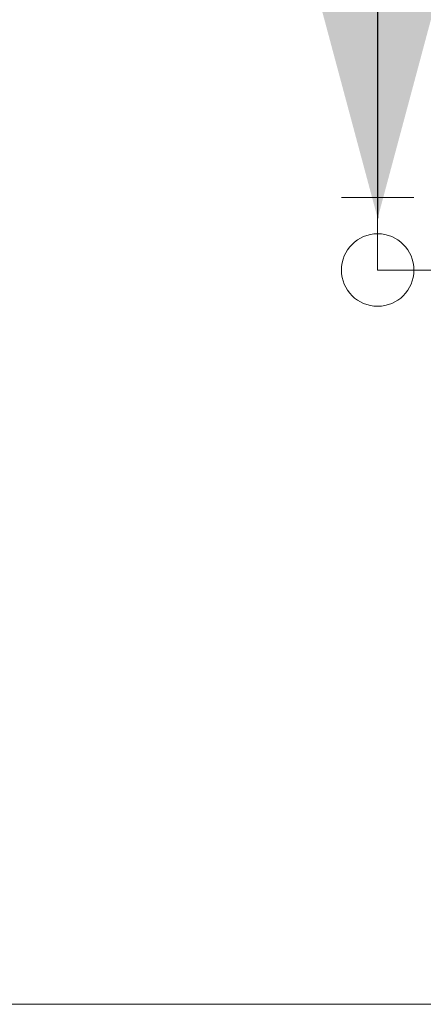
# Model space of a CAD drawing. Header units: millimetres. Extents: x 2 to 902, y -447 to 199.
# Tile 948 of 1056: x 70.923 to 71.48, y 153.723 to 155.081. Entities that reach past the tile are written whole.
import ezdxf

# ---------------------------------------------------------------- set-up
doc = ezdxf.new("R2010")
doc.units = ezdxf.units.MM
doc.header["$MEASUREMENT"] = 0
for name, color, linetype, lineweight in [('AF-Condutos', 4, 'Continuous', 25), ('AF-Conexões', 9, 'Continuous', 18), ('AF-Peça de utilização', 9, 'Continuous', 18), ('AF-Sentido conduto', 9, 'Continuous', 30), ('IFC-Parede padrão-Contorno', 44, 'Continuous', 5), ('IFC-Viga-Contorno', 66, 'Continuous', 5)]:
    doc.layers.add(name, color=color, linetype=linetype, lineweight=lineweight)

msp = doc.modelspace()

# ---------------------------------------------------------------- hatches: boundary and pattern name
at = {"layer": 'AF-Sentido conduto', "linetype": 'Continuous'}
msp.add_hatch(color=7, dxfattribs=at).paths.add_polyline_path([(71.417, 154.8073), (71.5464, 155.2902), (71.2876, 155.2902)])

# ---------------------------------------------------------------- linework, layer by layer
at = {"layer": 'AF-Condutos'}
msp.add_line((71.417, 155.5372), (71.417, 154.8359), dxfattribs=at)
at = {"layer": 'AF-Conexões'}
for p, q in [((71.367, 154.8359), (71.467, 154.8359)), ((71.417, 154.7359), (71.417, 154.8359))]:
    msp.add_line(p, q, dxfattribs=at)
msp.add_circle((71.417, 154.7359), 0.05, dxfattribs=at)
at = {"layer": 'AF-Peça de utilização'}
msp.add_line((71.417, 154.7359), (71.667, 154.7359), dxfattribs=at)
msp.add_circle((71.417, 154.7359), 0.05, dxfattribs=at)
at = {"layer": 'AF-Sentido conduto'}
msp.add_lwpolyline([(71.417, 155.6073), (71.417, 154.8073)], dxfattribs=at)
at = {"layer": 'IFC-Parede padrão-Contorno', "color": 7, "lineweight": 5}
for p, q in [((69.8255, 153.723), (71.3828, 153.723)), ((71.2395, 153.723), (71.4838, 153.723)), ((71.3828, 153.723), (74.5238, 153.723))]:
    msp.add_line(p, q, dxfattribs=at)
at = {"layer": 'IFC-Viga-Contorno', "color": 7, "lineweight": 5}
msp.add_line((70.2638, 153.723), (75.2037, 153.723), dxfattribs=at)

doc.saveas('drawing.dxf')
